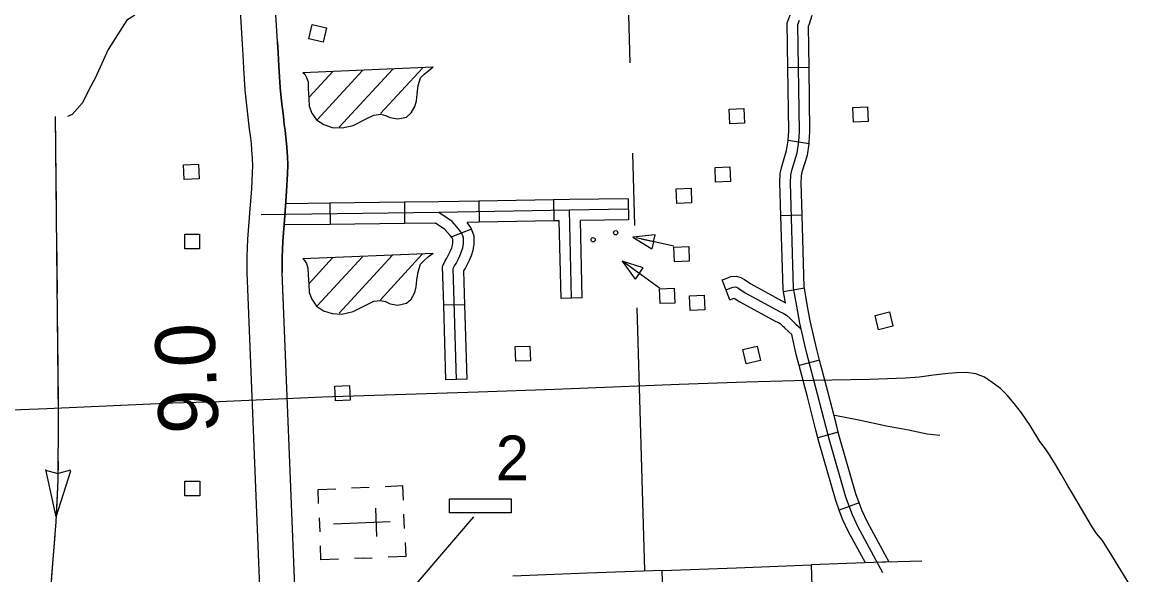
# Model space of a CAD drawing. Extents: x 1671357 to 13005564, y 567358 to 14261451.
# Drawn here: x 12758307.608 to 12758310.255, y 14259947.087 to 14259948.394 of the extents above; entities that cross this region are included whole.
import ezdxf

# ---------------------------------------------------------------- set-up
doc = ezdxf.new("R2010")
doc.units = 0
for name, color, linetype in [('10', 7, 'Continuous'), ('31', 7, 'Continuous'), ('32', 7, 'Continuous'), ('35', 7, 'Continuous'), ('43', 7, 'Continuous'), ('48', 7, 'Continuous'), ('5', 7, 'Continuous'), ('56', 7, 'Continuous'), ('Default', 7, 'Continuous')]:
    doc.layers.add(name, color=color, linetype=linetype)

msp = doc.modelspace()

# ---------------------------------------------------------------- linework, layer by layer
at = {"layer": '10'}
for points in [[(12758308.211, 14259948.3476), (12758308.2012, 14259948.5011), (12758308.2006, 14259948.5102), (12758308.1173, 14259948.5048)], [(12758308.1173, 14259948.5048), (12758308.1176, 14259948.5003), (12758308.1277, 14259948.3422)], [(12758308.1277, 14259948.3422), (12758308.1289, 14259948.3175), (12758308.1308, 14259948.2854), (12758308.134, 14259948.2334), (12758308.1376, 14259948.198), (12758308.1419, 14259948.1625), (12758308.1439, 14259948.1413), (12758308.1464, 14259948.1264), (12758308.1486, 14259948.1074), (12758308.1497, 14259948.0926), (12758308.1511, 14259948.0716), (12758308.1515, 14259948.0548)], [(12758308.1277, 14259948.3422), (12758308.1289, 14259948.3175), (12758308.1308, 14259948.2854), (12758308.134, 14259948.2334), (12758308.1376, 14259948.198), (12758308.1419, 14259948.1625), (12758308.1439, 14259948.1413), (12758308.1464, 14259948.1264), (12758308.1486, 14259948.1074), (12758308.1497, 14259948.0926), (12758308.1511, 14259948.0716), (12758308.1515, 14259948.0548)], [(12758308.211, 14259948.3476), (12758308.2122, 14259948.3221), (12758308.2141, 14259948.2905), (12758308.2172, 14259948.2401), (12758308.2205, 14259948.2073), (12758308.2249, 14259948.1714), (12758308.2267, 14259948.152), (12758308.229, 14259948.138), (12758308.2317, 14259948.1154), (12758308.2329, 14259948.0984), (12758308.2344, 14259948.0755), (12758308.235, 14259948.057)], [(12758308.235, 14259948.057), (12758308.2344, 14259948.0755), (12758308.2329, 14259948.0984), (12758308.2317, 14259948.1154), (12758308.229, 14259948.138), (12758308.2267, 14259948.152), (12758308.2249, 14259948.1714), (12758308.2205, 14259948.2073), (12758308.2172, 14259948.2401), (12758308.2141, 14259948.2905), (12758308.2122, 14259948.3221), (12758308.211, 14259948.3476)], [(12758308.1515, 14259948.0548), (12758308.1513, 14259948.0385), (12758308.1492, 14259948.0001), (12758308.1451, 14259947.9423), (12758308.1403, 14259947.8812), (12758308.1383, 14259947.84), (12758308.1383, 14259947.8025)], [(12758308.1515, 14259948.0548), (12758308.1513, 14259948.0385), (12758308.1492, 14259948.0001), (12758308.1451, 14259947.9423), (12758308.1403, 14259947.8812), (12758308.1383, 14259947.84), (12758308.1383, 14259947.8025)], [(12758308.235, 14259948.057), (12758308.2347, 14259948.0357), (12758308.2325, 14259947.9949), (12758308.2283, 14259947.9361), (12758308.2236, 14259947.8759), (12758308.2218, 14259947.838), (12758308.2218, 14259947.8025)], [(12758308.2218, 14259947.8025), (12758308.2218, 14259947.838), (12758308.2236, 14259947.8759), (12758308.2283, 14259947.9361), (12758308.2325, 14259947.9949), (12758308.2347, 14259948.0357), (12758308.235, 14259948.057)], [(12758308.1383, 14259947.8025), (12758308.1689, 14259947.0381), (12758308.1678, 14259947.0033), (12758308.1806, 14259946.9379), (12758308.1887, 14259946.9394), (12758308.2016, 14259946.9413), (12758308.2116, 14259946.9426), (12758308.222, 14259946.9436), (12758308.2329, 14259946.9446), (12758308.2452, 14259946.9454), (12758308.2551, 14259946.9458), (12758308.2641, 14259946.9459)], [(12758308.2641, 14259946.9459), (12758308.2515, 14259947.0101), (12758308.2524, 14259947.0384), (12758308.2218, 14259947.8025)]]:
    msp.add_lwpolyline(points, dxfattribs=at)
at = {"layer": '31'}
for p, q in [((12758309.1215, 14259947.0471), (12758309.1197, 14259947.0972)), ((12758309.1197, 14259947.0972), (12758309.1197, 14259947.0972)), ((12758309.472, 14259947.1103), (12758309.4738, 14259947.0603))]:
    msp.add_line(p, q, dxfattribs=at)
for points in [[(12758309.1197, 14259947.0972), (12758308.9435, 14259947.0906)], [(12758309.1197, 14259947.0972), (12758309.2958, 14259947.1037)], [(12758309.2958, 14259947.1037), (12758309.472, 14259947.1103)], [(12758309.6483, 14259947.1168), (12758309.6406, 14259947.1166), (12758309.472, 14259947.1103)], [(12758309.7332, 14259947.1194), (12758309.6483, 14259947.1168)], [(12758308.9435, 14259947.0906), (12758308.7673, 14259947.084)]]:
    msp.add_lwpolyline(points, dxfattribs=at)
at = {"layer": '32'}
for p, q in [((12758309.4672, 14259948.2873), (12758309.4171, 14259948.2866)), ((12758309.4672, 14259948.1069), (12758309.4178, 14259948.1146)), ((12758308.5107, 14259947.9684), (12758308.5114, 14259947.9184)), ((12758308.6869, 14259947.9712), (12758308.6877, 14259947.9211)), ((12758308.8631, 14259947.9743), (12758308.864, 14259947.9243)), ((12758309.0395, 14259947.9768), (12758309.0401, 14259947.9267)), ((12758308.3345, 14259947.9661), (12758308.3351, 14259947.9161)), ((12758309.4505, 14259947.9376), (12758309.4005, 14259947.9361)), ((12758308.6693, 14259947.9048), (12758308.6227, 14259947.8864)), ((12758309.2801, 14259947.7378), (12758309.2619, 14259947.7845)), ((12758309.4561, 14259947.765), (12758309.4068, 14259947.7565)), ((12758308.931, 14259947.7421), (12758308.8809, 14259947.741)), ((12758308.6539, 14259947.726), (12758308.6038, 14259947.7246)), ((12758309.492, 14259947.5947), (12758309.4436, 14259947.5819)), ((12758308.659, 14259947.5498), (12758308.609, 14259947.5484)), ((12758309.5362, 14259947.4242), (12758309.4879, 14259947.4112)), ((12758309.5855, 14259947.2574), (12758309.5386, 14259947.24))]:
    msp.add_line(p, q, dxfattribs=at)
for points in [[(12758309.4171, 14259948.2866), (12758309.4157, 14259948.3933), (12758309.4207, 14259948.4069), (12758309.4331, 14259948.4457), (12758309.4405, 14259948.4676)], [(12758309.6414, 14259947.0916), (12758309.5828, 14259947.1999), (12758309.5695, 14259947.2285), (12758309.5541, 14259947.2704), (12758309.5153, 14259947.4057), (12758309.5074, 14259947.4352), (12758309.4873, 14259947.5144), (12758309.4611, 14259947.6137), (12758309.4455, 14259947.6827), (12758309.4381, 14259947.7223), (12758309.4306, 14259947.7655), (12758309.4232, 14259948.0146), (12758309.424, 14259948.0334), (12758309.4268, 14259948.0469), (12758309.4386, 14259948.0856), (12758309.4428, 14259948.1125), (12758309.4441, 14259948.1357), (12758309.4408, 14259948.389), (12758309.4444, 14259948.3989)], [(12758309.4672, 14259948.2873), (12758309.4659, 14259948.3847), (12758309.4681, 14259948.3908), (12758309.4747, 14259948.4114)], [(12758309.4178, 14259948.1146), (12758309.4179, 14259948.1152), (12758309.4191, 14259948.1363), (12758309.4171, 14259948.2866)], [(12758309.4672, 14259948.1069), (12758309.4677, 14259948.1098), (12758309.4692, 14259948.1351), (12758309.4672, 14259948.2873)], [(12758309.4005, 14259947.9361), (12758309.3981, 14259948.0148), (12758309.3991, 14259948.0365), (12758309.4025, 14259948.0531), (12758309.4141, 14259948.0912), (12758309.4178, 14259948.1146)], [(12758309.4505, 14259947.9376), (12758309.4482, 14259948.0144), (12758309.449, 14259948.0303), (12758309.4511, 14259948.0407), (12758309.463, 14259948.08), (12758309.4672, 14259948.1069)], [(12758308.5107, 14259947.9684), (12758308.3345, 14259947.9661)], [(12758308.6869, 14259947.9712), (12758308.5919, 14259947.9695), (12758308.5107, 14259947.9684)], [(12758308.8631, 14259947.9743), (12758308.6869, 14259947.9712)], [(12758309.0395, 14259947.9768), (12758308.9008, 14259947.975), (12758308.8631, 14259947.9743)], [(12758309.0398, 14259947.9517), (12758308.9012, 14259947.95), (12758308.5923, 14259947.9445), (12758308.1721, 14259947.939)], [(12758308.3345, 14259947.9661), (12758308.2303, 14259947.9648)], [(12758308.634, 14259947.5491), (12758308.6263, 14259947.8113), (12758308.629, 14259947.8178), (12758308.6328, 14259947.8236), (12758308.6377, 14259947.8332), (12758308.6417, 14259947.8417), (12758308.646, 14259947.8516), (12758308.649, 14259947.8608), (12758308.6505, 14259947.8712), (12758308.6503, 14259947.8839), (12758308.6488, 14259947.8886), (12758308.6458, 14259947.8961), (12758308.6387, 14259947.9059), (12758308.6233, 14259947.9226), (12758308.5923, 14259947.9445)], [(12758308.9059, 14259947.7416), (12758308.9012, 14259947.95)], [(12758308.3351, 14259947.9161), (12758308.2266, 14259947.9147)], [(12758308.5114, 14259947.9184), (12758308.3351, 14259947.9161)], [(12758308.5845, 14259947.9193), (12758308.5114, 14259947.9184)], [(12758308.6237, 14259947.884), (12758308.6193, 14259947.89), (12758308.6067, 14259947.9037), (12758308.5845, 14259947.9193)], [(12758308.6877, 14259947.9211), (12758308.659, 14259947.9206)], [(12758308.6693, 14259947.9048), (12758308.6679, 14259947.9083), (12758308.659, 14259947.9206)], [(12758308.864, 14259947.9243), (12758308.6877, 14259947.9211)], [(12758308.8767, 14259947.9245), (12758308.864, 14259947.9243)], [(12758308.8809, 14259947.741), (12758308.8767, 14259947.9245)], [(12758309.0401, 14259947.9267), (12758308.9268, 14259947.9253)], [(12758308.931, 14259947.7421), (12758308.9268, 14259947.9253)], [(12758309.4068, 14259947.7565), (12758309.4057, 14259947.7629), (12758309.4005, 14259947.9361)], [(12758309.4561, 14259947.765), (12758309.4556, 14259947.768), (12758309.4505, 14259947.9376)], [(12758308.6539, 14259947.726), (12758308.6515, 14259947.8064), (12758308.6545, 14259947.8111), (12758308.6602, 14259947.8221), (12758308.6646, 14259947.8315), (12758308.6695, 14259947.8428), (12758308.6734, 14259947.855), (12758308.6756, 14259947.8695), (12758308.6753, 14259947.8882), (12758308.6723, 14259947.8971), (12758308.6693, 14259947.9048)], [(12758308.6038, 14259947.7246), (12758308.6011, 14259947.816), (12758308.6068, 14259947.8295), (12758308.6111, 14259947.8361), (12758308.6153, 14259947.8442), (12758308.6189, 14259947.852), (12758308.6225, 14259947.8604), (12758308.6245, 14259947.8665), (12758308.6254, 14259947.8729), (12758308.6253, 14259947.8797), (12758308.6252, 14259947.88), (12758308.6227, 14259947.8864)], [(12758309.2619, 14259947.7845), (12758309.2711, 14259947.7881), (12758309.2819, 14259947.7927), (12758309.2952, 14259947.7932), (12758309.3057, 14259947.7907), (12758309.3143, 14259947.7859), (12758309.3296, 14259947.7752), (12758309.4113, 14259947.7305)], [(12758309.271, 14259947.7611), (12758309.2806, 14259947.7649), (12758309.2875, 14259947.7678), (12758309.2928, 14259947.768), (12758309.2965, 14259947.7672), (12758309.3009, 14259947.7647), (12758309.3164, 14259947.7539), (12758309.3987, 14259947.7089), (12758309.4061, 14259947.7061), (12758309.4137, 14259947.7014), (12758309.4216, 14259947.6943), (12758309.4265, 14259947.6892), (12758309.4362, 14259947.6798), (12758309.4487, 14259947.6686)], [(12758309.4113, 14259947.7305), (12758309.4068, 14259947.7565)], [(12758309.492, 14259947.5947), (12758309.4854, 14259947.6197), (12758309.47, 14259947.6878), (12758309.4628, 14259947.7267), (12758309.4561, 14259947.765)], [(12758309.2801, 14259947.7378), (12758309.29, 14259947.7417), (12758309.2901, 14259947.7417), (12758309.3032, 14259947.7326), (12758309.3883, 14259947.686), (12758309.3951, 14259947.6835), (12758309.3986, 14259947.6813), (12758309.4042, 14259947.6763), (12758309.4063, 14259947.6741)], [(12758308.609, 14259947.5484), (12758308.6038, 14259947.7246)], [(12758308.659, 14259947.5498), (12758308.6539, 14259947.726)], [(12758309.4063, 14259947.6741), (12758309.4087, 14259947.6715), (12758309.4192, 14259947.6615), (12758309.426, 14259947.6554)], [(12758309.4436, 14259947.5819), (12758309.4368, 14259947.6078), (12758309.426, 14259947.6554)], [(12758309.4879, 14259947.4112), (12758309.4831, 14259947.4289), (12758309.4631, 14259947.5081), (12758309.4436, 14259947.5819)], [(12758309.5362, 14259947.4242), (12758309.5316, 14259947.4415), (12758309.5116, 14259947.5206), (12758309.492, 14259947.5947)], [(12758309.5386, 14259947.24), (12758309.5302, 14259947.2626), (12758309.4911, 14259947.399), (12758309.4879, 14259947.4112)], [(12758309.5855, 14259947.2574), (12758309.5779, 14259947.2782), (12758309.5394, 14259947.4124), (12758309.5362, 14259947.4242)], [(12758309.6561, 14259947.1171), (12758309.6051, 14259947.2112), (12758309.5927, 14259947.2381), (12758309.5855, 14259947.2574)], [(12758309.6002, 14259947.1151), (12758309.5604, 14259947.1887), (12758309.5464, 14259947.2189), (12758309.5386, 14259947.24)]]:
    msp.add_lwpolyline(points, dxfattribs=at)
at = {"layer": '35'}
msp.add_lwpolyline([(12758308.1117, 14259948.5641), (12758308.0772, 14259948.535), (12758308.0447, 14259948.522), (12758308.0385, 14259948.5173), (12758308.0299, 14259948.5066), (12758308.0194, 14259948.4784), (12758308.009, 14259948.4394), (12758308.0051, 14259948.4306), (12758307.9943, 14259948.4167), (12758307.986, 14259948.4137), (12758307.9418, 14259948.4162), (12758307.9082, 14259948.4279), (12758307.8774, 14259948.4155), (12758307.8716, 14259948.4096), (12758307.8546, 14259948.3992), (12758307.8104, 14259948.33), (12758307.7802, 14259948.2618), (12758307.765, 14259948.2347), (12758307.7499, 14259948.204), (12758307.7257, 14259948.1762), (12758307.7148, 14259948.1714)], dxfattribs=at)
at = {"layer": '43'}
for p, q in [((12758307.6625, 14259947.3345), (12758307.6919, 14259947.3264)), ((12758307.6878, 14259947.2237), (12758307.6634, 14259947.3357)), ((12758307.6878, 14259947.2237), (12758307.7227, 14259947.3328)), ((12758307.7218, 14259947.3341), (12758307.6923, 14259947.3264))]:
    msp.add_line(p, q, dxfattribs=at)
for points in [[(12758307.6855, 14259948.1711), (12758307.6929, 14259947.4638), (12758307.692, 14259947.3119), (12758307.6872, 14259947.2124), (12758307.6589, 14259946.8581)], [(12758307.6855, 14259948.1711), (12758307.6862, 14259948.105)], [(12758307.6867, 14259948.0609), (12758307.6881, 14259947.9287)], [(12758307.6885, 14259947.8846), (12758307.6899, 14259947.7524)], [(12758307.6904, 14259947.7084), (12758307.6917, 14259947.5762)], [(12758307.6922, 14259947.5321), (12758307.6929, 14259947.4638), (12758307.6925, 14259947.3999)], [(12758307.6922, 14259947.3558), (12758307.692, 14259947.3119), (12758307.6878, 14259947.2237)], [(12758307.6846, 14259947.1798), (12758307.6794, 14259947.1139)], [(12758307.6794, 14259947.1139), (12758307.6741, 14259947.048)]]:
    msp.add_lwpolyline(points, dxfattribs=at)
at = {"layer": '5'}
for points in [[(12758309.0259, 14259948.9385), (12758309.0285, 14259948.8355), (12758309.0439, 14259948.2984)], [(12758309.05, 14259948.0849), (12758309.0548, 14259947.9134)], [(12758309.0604, 14259947.7184), (12758309.0782, 14259947.097)]]:
    msp.add_lwpolyline(points, dxfattribs=at)
at = {"layer": '56'}
for p, q in [((12758308.2707, 14259948.2757), (12758308.5789, 14259948.2886)), ((12758308.4545, 14259948.1784), (12758308.5533, 14259948.2859)), ((12758308.2859, 14259948.2171), (12758308.3415, 14259948.2775)), ((12758308.3053, 14259948.1642), (12758308.4119, 14259948.2801)), ((12758308.3569, 14259948.1464), (12758308.4831, 14259948.2836)), ((12758309.1032, 14259947.8911), (12758309.0506, 14259947.8856)), ((12758309.0995, 14259947.8748), (12758309.1032, 14259947.8911)), ((12758309.0506, 14259947.8856), (12758309.0959, 14259947.8585)), ((12758309.1474, 14259947.8646), (12758309.0584, 14259947.8844)), ((12758309.0995, 14259947.8748), (12758309.07, 14259947.8813)), ((12758309.0995, 14259947.8748), (12758309.0959, 14259947.8585)), ((12758308.2704, 14259947.8352), (12758308.5786, 14259947.848)), ((12758308.2855, 14259947.7765), (12758308.3411, 14259947.837)), ((12758308.305, 14259947.7237), (12758308.4115, 14259947.8395)), ((12758308.3566, 14259947.7058), (12758308.4828, 14259947.843)), ((12758308.4541, 14259947.7379), (12758308.553, 14259947.8453)), ((12758309.0754, 14259947.8134), (12758309.0251, 14259947.8294)), ((12758309.0251, 14259947.8294), (12758309.0558, 14259947.7864)), ((12758309.1134, 14259947.7655), (12758309.0267, 14259947.8285)), ((12758309.0656, 14259947.7999), (12758309.0411, 14259947.8177)), ((12758309.0656, 14259947.7999), (12758309.0754, 14259947.8134)), ((12758309.0656, 14259947.7999), (12758309.0558, 14259947.7864)), ((12758308.4274, 14259947.2938), (12758308.3857, 14259947.292)), ((12758308.4423, 14259947.2443), (12758308.4451, 14259947.1773)), ((12758308.5111, 14259947.1968), (12758308.5097, 14259947.2302)), ((12758308.3095, 14259947.2218), (12758308.3109, 14259947.1885)), ((12758308.477, 14259947.2123), (12758308.3436, 14259947.2067)), ((12758308.4103, 14259947.2095), (12758308.4103, 14259947.2095)), ((12758308.4103, 14259947.2095), (12758308.4103, 14259947.2095)), ((12758308.4138, 14259947.1261), (12758308.3926, 14259947.1252)), ((12758308.4138, 14259947.1261), (12758308.4343, 14259947.127))]:
    msp.add_line(p, q, dxfattribs=at)
for points in [[(12758308.2852, 14259948.3549), (12758308.2928, 14259948.3888), (12758308.3268, 14259948.3812), (12758308.3192, 14259948.3473)], [(12758309.2796, 14259948.154), (12758309.2782, 14259948.1887), (12758309.313, 14259948.1901), (12758309.3144, 14259948.1554)], [(12758309.5719, 14259948.1578), (12758309.5705, 14259948.1925), (12758309.6053, 14259948.194), (12758309.6067, 14259948.1593)], [(12758307.9906, 14259948.0222), (12758307.9891, 14259948.0569), (12758308.024, 14259948.0584), (12758308.0254, 14259948.0237)], [(12758309.2462, 14259948.0158), (12758309.2448, 14259948.0505), (12758309.2796, 14259948.0519), (12758309.2811, 14259948.0172)], [(12758309.1548, 14259947.9656), (12758309.1534, 14259948.0003), (12758309.1882, 14259948.0018), (12758309.1896, 14259947.9671)], [(12758307.9919, 14259947.8579), (12758307.9919, 14259947.8927), (12758308.0268, 14259947.8927), (12758308.0268, 14259947.8579)], [(12758309.1492, 14259947.8277), (12758309.1477, 14259947.8624), (12758309.1826, 14259947.8639), (12758309.184, 14259947.8291)], [(12758309.1152, 14259947.7286), (12758309.1138, 14259947.7633), (12758309.1486, 14259947.7648), (12758309.15, 14259947.73)], [(12758309.1859, 14259947.712), (12758309.1844, 14259947.7467), (12758309.2192, 14259947.7482), (12758309.2207, 14259947.7135)], [(12758309.6311, 14259947.6669), (12758309.6231, 14259947.7008), (12758309.657, 14259947.7088), (12758309.665, 14259947.675)], [(12758308.7739, 14259947.592), (12758308.7725, 14259947.6268), (12758308.8073, 14259947.6282), (12758308.8087, 14259947.5935)], [(12758309.3182, 14259947.5861), (12758309.3102, 14259947.6199), (12758309.3441, 14259947.628), (12758309.3521, 14259947.5942)], [(12758308.3477, 14259947.4989), (12758308.3462, 14259947.5336), (12758308.3811, 14259947.5351), (12758308.3825, 14259947.5004)], [(12758307.9922, 14259947.2735), (12758307.9922, 14259947.3083), (12758308.0271, 14259947.3083), (12758308.0271, 14259947.2735)], [(12758308.6172, 14259947.2332), (12758308.6172, 14259947.2665), (12758308.7632, 14259947.2665), (12758308.7632, 14259947.2332)]]:
    msp.add_lwpolyline(points, close=True, dxfattribs=at)
for points in [[(12758308.2707, 14259948.2757), (12758308.2753, 14259948.2711), (12758308.2797, 14259948.2639), (12758308.283, 14259948.253), (12758308.2836, 14259948.2364), (12758308.285, 14259948.2148), (12758308.2858, 14259948.1954), (12758308.292, 14259948.1795), (12758308.3033, 14259948.1634), (12758308.3204, 14259948.1521), (12758308.34, 14259948.1455), (12758308.3636, 14259948.1442), (12758308.3901, 14259948.1504), (12758308.4204, 14259948.1655), (12758308.4389, 14259948.1746), (12758308.455, 14259948.1766), (12758308.4662, 14259948.1739), (12758308.4774, 14259948.1688), (12758308.4956, 14259948.1654), (12758308.5161, 14259948.17), (12758308.5268, 14259948.1796), (12758308.5354, 14259948.1952), (12758308.539, 14259948.2087), (12758308.5406, 14259948.2245), (12758308.5435, 14259948.2444), (12758308.5492, 14259948.2627), (12758308.5576, 14259948.2713), (12758308.5683, 14259948.2805), (12758308.5789, 14259948.2886)], [(12758308.2704, 14259947.8352), (12758308.2749, 14259947.8305), (12758308.2794, 14259947.8233), (12758308.2826, 14259947.8124), (12758308.2833, 14259947.7958), (12758308.2847, 14259947.7742), (12758308.2855, 14259947.7549), (12758308.2917, 14259947.739), (12758308.303, 14259947.7228), (12758308.32, 14259947.7115), (12758308.3397, 14259947.705), (12758308.3633, 14259947.7037), (12758308.3898, 14259947.7098), (12758308.42, 14259947.7249), (12758308.4386, 14259947.734), (12758308.4546, 14259947.7361), (12758308.4658, 14259947.7333), (12758308.4771, 14259947.7282), (12758308.4952, 14259947.7249), (12758308.5158, 14259947.7294), (12758308.5265, 14259947.7391), (12758308.5351, 14259947.7547), (12758308.5386, 14259947.7682), (12758308.5403, 14259947.7839), (12758308.5432, 14259947.8039), (12758308.5489, 14259947.8221), (12758308.5573, 14259947.8308), (12758308.5679, 14259947.84), (12758308.5786, 14259947.848)], [(12758308.3081, 14259947.2554), (12758308.3067, 14259947.2887), (12758308.3484, 14259947.2905)], [(12758308.5083, 14259947.2637), (12758308.5069, 14259947.2971), (12758308.4652, 14259947.2953)], [(12758308.674, 14259947.2239), (12758308.4814, 14259946.9986)], [(12758308.3554, 14259947.1237), (12758308.3137, 14259947.122), (12758308.3123, 14259947.1553)], [(12758308.5124, 14259947.1637), (12758308.5138, 14259947.1303), (12758308.4721, 14259947.1286)]]:
    msp.add_lwpolyline(points, dxfattribs=at)
for centre in [(12758309.0101, 14259947.8963), (12758308.9568, 14259947.8796)]:
    msp.add_circle(centre, 0.00501, dxfattribs=at)
at = {"layer": 'Default'}
for points in [[(12758310.2553, 14259947.0141), (12758310.1828, 14259947.1327), (12758310.1602, 14259947.1678), (12758310.1461, 14259947.1849), (12758310.1344, 14259947.2029), (12758310.1188, 14259947.2294), (12758310.09, 14259947.2793), (12758310.0783, 14259947.2973), (12758310.0627, 14259947.3254), (12758310.0494, 14259947.348), (12758310.037, 14259947.3683), (12758310.026, 14259947.3847), (12758310.0128, 14259947.4026), (12758309.9894, 14259947.4401), (12758309.9691, 14259947.4705), (12758309.952, 14259947.4923), (12758309.9356, 14259947.5118), (12758309.9192, 14259947.5274), (12758309.8997, 14259947.5423), (12758309.8818, 14259947.5547), (12758309.8615, 14259947.5626), (12758309.8381, 14259947.5657), (12758309.8155, 14259947.5649), (12758309.796, 14259947.5633), (12758309.7609, 14259947.5594), (12758309.7282, 14259947.5547), (12758309.6946, 14259947.5524), (12758309.6096, 14259947.5493), (12758309.4326, 14259947.5462), (12758309.3188, 14259947.543), (12758309.1605, 14259947.5368), (12758308.8658, 14259947.5251), (12758308.6848, 14259947.5189), (12758308.5383, 14259947.5142), (12758308.3176, 14259947.5072), (12758308.0727, 14259947.4962), (12758307.9636, 14259947.4931), (12758307.6657, 14259947.4799), (12758307.5191, 14259947.4744)], [(12758309.5279, 14259947.4645), (12758309.585, 14259947.4536), (12758309.65, 14259947.4396), (12758309.702, 14259947.4296), (12758309.746, 14259947.4206), (12758309.776, 14259947.4176)]]:
    msp.add_lwpolyline(points, dxfattribs=at)

# ---------------------------------------------------------------- texts
at = {"layer": '48'}
msp.add_text('9.0', height=0.14102, rotation=92.4506, dxfattribs=at).set_placement((12758308.0721, 14259947.4237))
at = {"layer": '56'}
msp.add_text('2', height=0.1058, dxfattribs=at).set_placement((12758308.7267, 14259947.3106))

doc.saveas('drawing.dxf')
